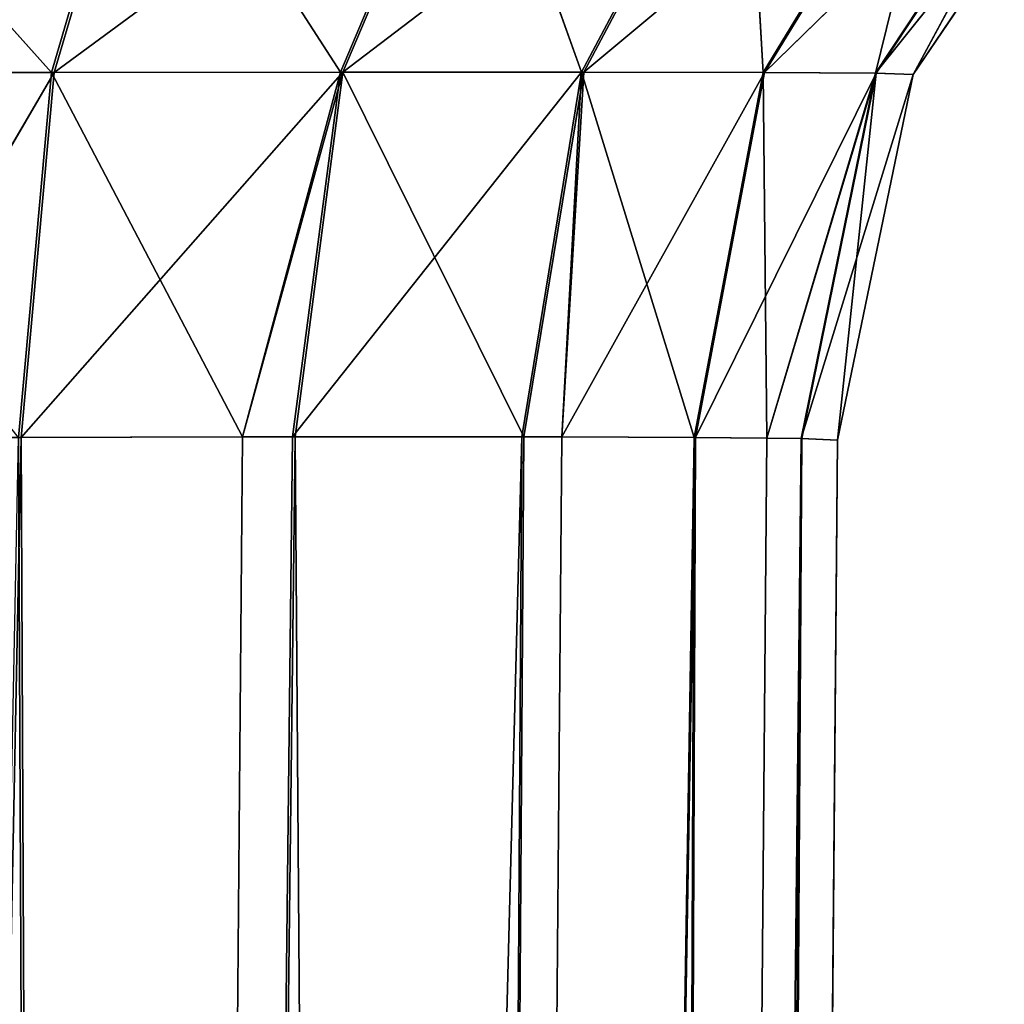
# Model space of a CAD drawing. Extents: x 202 to 257, y 0 to 134.
# Tile 388 of 491: x 235.47 to 236.49, y 112.1 to 113.12. Entities that reach past the tile are written whole.
import ezdxf

# ---------------------------------------------------------------- set-up
doc = ezdxf.new("R2010")
doc.units = 0
doc.header["$LTSCALE"] = 25.4
doc.layers.get('0').update_dxf_attribs({"color": 13, "linetype": 'CONTINUOUS'})

# ---------------------------------------------------------------- blocks, each defined once
blk = doc.blocks.new('MONO-I-KINKIET-7808-7840_S')
at = {"color": 18}
for p, q in [((21.5087, 62.1185, 106.1999), (21.3602, 45.1098, 106.0515)), ((21.3602, 45.1098, 117.3485), (21.5087, 62.1185, 117.2001)), ((21.5087, 62.1185, 106.1999), (21.3602, 45.1098, 106.0515)), ((21.3602, 45.1098, 117.3485), (21.5087, 62.1185, 117.2001)), ((21.3972, 45.108, 117.6796), (21.5087, 62.1185, 117.2001)), ((21.3972, 45.108, 117.6796), (21.5087, 62.1185, 117.2001)), ((21.3972, 45.108, 117.6796), (21.5821, 62.1185, 117.6636)), ((21.3972, 45.108, 117.6796), (21.5821, 62.1185, 117.6636)), ((21.5087, 62.1185, 106.1999), (21.3979, 45.108, 105.7173)), ((21.5087, 62.1185, 106.1999), (21.3979, 45.108, 105.7173)), ((21.5821, 62.1185, 105.7364), (21.3979, 45.108, 105.7173)), ((21.5821, 62.1185, 105.7364), (21.3979, 45.108, 105.7173)), ((21.5821, 62.1185, 105.7364), (21.4336, 45.1075, 105.588)), ((21.5821, 62.1185, 105.7364), (21.4336, 45.1075, 105.588)), ((21.5821, 62.1185, 117.6636), (21.4336, 45.1075, 117.812)), ((21.5821, 62.1185, 117.6636), (21.4336, 45.1075, 117.812)), ((21.7951, 62.1185, 118.0817), (21.5077, 45.1068, 117.9973)), ((21.7951, 62.1185, 118.0817), (21.5077, 45.1068, 117.9973)), ((21.5821, 62.1185, 117.6636), (21.5077, 45.1068, 117.9973)), ((21.5821, 62.1185, 117.6636), (21.5077, 45.1068, 117.9973)), ((21.5091, 45.1068, 105.3998), (21.7951, 62.1185, 105.3183)), ((21.5091, 45.1068, 105.3998), (21.7951, 62.1185, 105.3183)), ((21.5091, 45.1068, 105.3998), (21.5821, 62.1185, 105.7364)), ((21.5091, 45.1068, 105.3998), (21.5821, 62.1185, 105.7364)), ((21.6467, 45.1063, 105.1698), (21.7951, 62.1185, 105.3183)), ((21.6467, 45.1063, 105.1698), (21.7951, 62.1185, 105.3183)), ((21.6467, 45.1063, 118.2302), (21.7951, 62.1185, 118.0817)), ((21.6467, 45.1063, 118.2302), (21.7951, 62.1185, 118.0817)), ((21.6863, 45.1062, 118.2823), (21.7951, 62.1185, 118.0817)), ((21.6863, 45.1062, 118.2823), (21.7951, 62.1185, 118.0817)), ((21.6883, 45.1062, 105.1152), (22.1269, 62.1185, 104.9865)), ((21.6883, 45.1062, 105.1152), (22.1269, 62.1185, 104.9865)), ((21.6883, 45.1062, 105.1152), (21.7951, 62.1185, 105.3183)), ((21.6883, 45.1062, 105.1152), (21.7951, 62.1185, 105.3183)), ((21.9239, 45.1062, 118.5204), (21.7951, 62.1185, 118.0817)), ((21.9239, 45.1062, 118.5204), (21.7951, 62.1185, 118.0817)), ((21.9239, 45.1062, 118.5204), (22.1269, 62.1185, 118.4135)), ((21.9239, 45.1062, 118.5204), (22.1269, 62.1185, 118.4135)), ((21.9264, 45.1062, 104.8776), (22.1269, 62.1185, 104.9865)), ((21.9264, 45.1062, 104.8776), (22.1269, 62.1185, 104.9865)), ((21.9785, 45.1063, 104.838), (22.1269, 62.1185, 104.9865)), ((21.9785, 45.1063, 104.838), (22.1269, 62.1185, 104.9865)), ((21.9785, 45.1063, 118.562), (22.1269, 62.1185, 118.4135)), ((21.9785, 45.1063, 118.562), (22.1269, 62.1185, 118.4135)), ((22.1269, 62.1185, 104.9865), (22.2114, 45.1068, 104.6991)), ((22.1269, 62.1185, 104.9865), (22.2114, 45.1068, 104.6991)), ((22.2085, 45.1068, 118.6995), (22.1269, 62.1185, 118.4135)), ((22.2085, 45.1068, 118.6995), (22.1269, 62.1185, 118.4135)), ((22.2085, 45.1068, 118.6995), (22.5451, 62.1185, 118.6266)), ((22.2085, 45.1068, 118.6995), (22.5451, 62.1185, 118.6266)), ((21.4519, 55.6185, 113.2), (21.3602, 45.1098, 117.3485)), ((21.4519, 55.6185, 113.2), (21.3602, 45.1098, 117.3485)), ((21.4498, 55.3716, 110.2205), (21.3602, 45.1098, 106.0515)), ((21.4498, 55.3716, 110.2205), (21.3602, 45.1098, 106.0515)), ((21.4477, 55.1314, 113.1187), (21.3602, 45.1098, 117.3485)), ((21.4477, 55.1314, 113.1187), (21.3602, 45.1098, 117.3485)), ((21.4457, 54.9046, 110.3808), (21.3602, 45.1098, 106.0515)), ((21.4457, 54.9046, 110.3808), (21.3602, 45.1098, 106.0515)), ((21.3602, 45.1098, 117.3485), (21.4439, 54.6972, 112.8837)), ((21.3602, 45.1098, 117.3485), (21.4439, 54.6972, 112.8837)), ((21.4423, 54.5149, 110.6841), (21.3602, 45.1098, 106.0515)), ((21.4423, 54.5149, 110.6841), (21.3602, 45.1098, 106.0515)), ((21.441, 54.3627, 112.5204), (21.3602, 45.1098, 117.3485)), ((21.441, 54.3627, 112.5204), (21.3602, 45.1098, 117.3485)), ((21.3602, 45.1098, 106.0515), (21.4399, 54.2448, 111.0975)), ((21.3602, 45.1098, 106.0515), (21.4399, 54.2448, 111.0975)), ((21.4392, 54.1644, 112.0682), (21.3602, 45.1098, 117.3485)), ((21.4392, 54.1644, 112.0682), (21.3602, 45.1098, 117.3485)), ((21.4389, 54.1236, 111.5761), (21.3602, 45.1098, 106.0515)), ((21.4389, 54.1236, 111.5761), (21.3602, 45.1098, 106.0515)), ((21.4388, 54.1185, 111.7), (21.3602, 45.1098, 117.3485)), ((21.4388, 54.1185, 111.7), (21.3602, 45.1098, 117.3485)), ((21.4388, 54.1185, 111.7), (21.3602, 45.1098, 106.0515)), ((21.4388, 54.1185, 111.7), (21.3602, 45.1098, 106.0515)), ((21.2816, 44.7298, 106.0515), (21.3602, 45.1098, 106.0515)), ((21.2816, 44.7298, 117.3485), (21.3602, 45.1098, 106.0515)), ((21.2816, 44.7298, 106.0515), (21.3602, 45.1098, 106.0515)), ((21.2816, 44.7298, 117.3485), (21.3602, 45.1098, 106.0515)), ((21.2816, 44.7298, 117.3485), (21.3602, 45.1098, 117.3485)), ((21.2816, 44.7298, 117.3485), (21.3602, 45.1098, 117.3485)), ((21.3979, 45.108, 105.7173), (21.2816, 44.7298, 106.0515)), ((21.3979, 45.108, 105.7173), (21.2816, 44.7298, 106.0515)), ((21.3602, 45.1098, 117.3485), (21.3201, 44.7286, 117.6971)), ((21.3602, 45.1098, 117.3485), (21.3201, 44.7286, 117.6971)), ((21.3972, 45.108, 117.6796), (21.3201, 44.7286, 117.6971)), ((21.3972, 45.108, 117.6796), (21.3201, 44.7286, 117.6971)), ((21.3201, 44.7286, 117.6971), (21.4336, 45.1075, 117.812)), ((21.3201, 44.7286, 117.6971), (21.4336, 45.1075, 117.812)), ((21.3201, 44.7286, 117.6971), (21.5077, 45.1068, 117.9973)), ((21.3201, 44.7286, 117.6971), (21.5077, 45.1068, 117.9973)), ((21.3208, 44.7286, 105.6996), (21.3979, 45.108, 105.7173)), ((21.3208, 44.7286, 105.6996), (21.3979, 45.108, 105.7173)), ((21.4336, 45.1075, 105.588), (21.3208, 44.7286, 105.6996)), ((21.4336, 45.1075, 105.588), (21.3208, 44.7286, 105.6996)), ((21.3602, 45.1098, 106.0515), (21.3602, 45.1098, 117.3485)), ((21.3979, 45.108, 105.7173), (21.3602, 45.1098, 106.0515)), ((21.3602, 45.1098, 117.3485), (21.3972, 45.108, 117.6796)), ((21.3979, 45.108, 105.7173), (21.3602, 45.1098, 106.0515)), ((21.3602, 45.1098, 106.0515), (21.3602, 45.1098, 117.3485)), ((21.3602, 45.1098, 117.3485), (21.3972, 45.108, 117.6796)), ((21.3972, 45.108, 117.6796), (21.4336, 45.1075, 117.812)), ((21.3972, 45.108, 117.6796), (21.4336, 45.1075, 117.812)), ((21.4336, 45.1075, 105.588), (21.3979, 45.108, 105.7173)), ((21.4336, 45.1075, 105.588), (21.3979, 45.108, 105.7173)), ((21.5091, 45.1068, 105.3998), (21.4336, 45.1075, 105.588)), ((21.4336, 45.1075, 117.812), (21.5077, 45.1068, 117.9973)), ((21.5091, 45.1068, 105.3998), (21.4336, 45.1075, 105.588)), ((21.4376, 44.7277, 105.3653), (21.4336, 45.1075, 105.588)), ((21.4376, 44.7277, 105.3653), (21.4336, 45.1075, 105.588)), ((21.4336, 45.1075, 117.812), (21.5077, 45.1068, 117.9973)), ((21.4361, 44.7277, 118.0316), (21.5077, 45.1068, 117.9973)), ((21.4361, 44.7277, 118.0316), (21.5077, 45.1068, 117.9973)), ((21.4361, 44.7277, 118.0316), (21.6467, 45.1063, 118.2302)), ((21.4361, 44.7277, 118.0316), (21.6467, 45.1063, 118.2302)), ((21.5091, 45.1068, 105.3998), (21.4376, 44.7277, 105.3653)), ((21.5091, 45.1068, 105.3998), (21.4376, 44.7277, 105.3653)), ((21.5077, 45.1068, 117.9973), (21.6467, 45.1063, 118.2302)), ((21.5077, 45.1068, 117.9973), (21.6467, 45.1063, 118.2302)), ((21.6467, 45.1063, 105.1698), (21.5091, 45.1068, 105.3998)), ((21.5091, 45.1068, 105.3998), (21.6261, 44.7273, 105.0655)), ((21.5091, 45.1068, 105.3998), (21.6261, 44.7273, 105.0655)), ((21.6467, 45.1063, 105.1698), (21.5091, 45.1068, 105.3998)), ((21.624, 44.7273, 118.3318), (21.6467, 45.1063, 118.2302)), ((21.624, 44.7273, 118.3318), (21.6467, 45.1063, 118.2302)), ((21.624, 44.7273, 118.3318), (21.6863, 45.1062, 118.2823)), ((21.624, 44.7273, 118.3318), (21.6863, 45.1062, 118.2823)), ((21.6467, 45.1063, 105.1698), (21.6261, 44.7273, 105.0655)), ((21.6467, 45.1063, 105.1698), (21.6261, 44.7273, 105.0655)), ((21.6261, 44.7273, 105.0655), (21.9264, 45.1062, 104.8776)), ((21.6261, 44.7273, 105.0655), (21.9264, 45.1062, 104.8776)), ((21.6261, 44.7273, 105.0655), (21.6883, 45.1062, 105.1152)), ((21.6261, 44.7273, 105.0655), (21.6883, 45.1062, 105.1152)), ((21.6883, 45.1062, 105.1152), (21.6467, 45.1063, 105.1698)), ((21.6467, 45.1063, 118.2302), (21.6863, 45.1062, 118.2823)), ((21.6883, 45.1062, 105.1152), (21.6467, 45.1063, 105.1698)), ((21.6467, 45.1063, 118.2302), (21.6863, 45.1062, 118.2823)), ((21.6863, 45.1062, 118.2823), (21.9239, 45.1062, 118.5204)), ((21.8742, 44.7273, 118.5826), (21.6863, 45.1062, 118.2823)), ((21.8742, 44.7273, 118.5826), (21.6863, 45.1062, 118.2823)), ((21.6863, 45.1062, 118.2823), (21.9239, 45.1062, 118.5204)), ((21.9264, 45.1062, 104.8776), (21.6883, 45.1062, 105.1152)), ((21.9264, 45.1062, 104.8776), (21.6883, 45.1062, 105.1152)), ((22.2085, 45.1068, 118.6995), (21.8742, 44.7273, 118.5826)), ((22.2085, 45.1068, 118.6995), (21.8742, 44.7273, 118.5826)), ((21.9785, 45.1063, 118.562), (21.8742, 44.7273, 118.5826)), ((21.9785, 45.1063, 118.562), (21.8742, 44.7273, 118.5826)), ((21.8742, 44.7273, 118.5826), (21.9239, 45.1062, 118.5204)), ((21.8742, 44.7273, 118.5826), (21.9239, 45.1062, 118.5204)), ((21.8768, 44.7273, 104.8153), (21.9785, 45.1063, 104.838)), ((21.8768, 44.7273, 104.8153), (21.9785, 45.1063, 104.838)), ((21.8768, 44.7273, 104.8153), (21.9264, 45.1062, 104.8776)), ((21.8768, 44.7273, 104.8153), (21.9264, 45.1062, 104.8776)), ((21.9239, 45.1062, 118.5204), (21.9785, 45.1063, 118.562)), ((21.9239, 45.1062, 118.5204), (21.9785, 45.1063, 118.562)), ((21.9785, 45.1063, 104.838), (21.9264, 45.1062, 104.8776)), ((21.9785, 45.1063, 104.838), (21.9264, 45.1062, 104.8776)), ((22.2114, 45.1068, 104.6991), (21.9785, 45.1063, 104.838)), ((21.9785, 45.1063, 118.562), (22.2085, 45.1068, 118.6995)), ((22.2114, 45.1068, 104.6991), (21.9785, 45.1063, 104.838)), ((21.9785, 45.1063, 118.562), (22.2085, 45.1068, 118.6995)), ((22.177, 44.7277, 104.6275), (21.9785, 45.1063, 104.838)), ((22.177, 44.7277, 104.6275), (21.9785, 45.1063, 104.838)), ((22.174, 44.7277, 118.7711), (22.3966, 45.1075, 118.775)), ((22.174, 44.7277, 118.7711), (22.3966, 45.1075, 118.775)), ((22.2085, 45.1068, 118.6995), (22.174, 44.7277, 118.7711)), ((22.2085, 45.1068, 118.6995), (22.174, 44.7277, 118.7711)), ((22.177, 44.7277, 104.6275), (22.2114, 45.1068, 104.6991)), ((22.177, 44.7277, 104.6275), (22.2114, 45.1068, 104.6991)), ((22.2085, 45.1068, 118.6995), (22.3966, 45.1075, 118.775)), ((22.2085, 45.1068, 118.6995), (22.3966, 45.1075, 118.775)), ((21.0643, 44.4083, 106.0515), (21.2816, 44.7298, 106.0515)), ((21.0643, 44.4083, 117.3485), (21.2816, 44.7298, 106.0515)), ((21.0643, 44.4083, 106.0515), (21.2816, 44.7298, 106.0515)), ((21.0643, 44.4083, 117.3485), (21.2816, 44.7298, 106.0515)), ((21.0643, 44.4083, 117.3485), (21.2816, 44.7298, 117.3485)), ((21.0643, 44.4083, 117.3485), (21.2816, 44.7298, 117.3485)), ((21.3208, 44.7286, 105.6996), (21.0643, 44.4083, 106.0515)), ((21.3208, 44.7286, 105.6996), (21.0643, 44.4083, 106.0515)), ((21.108, 44.4077, 117.7451), (21.2816, 44.7298, 117.3485)), ((21.108, 44.4077, 117.7451), (21.2816, 44.7298, 117.3485)), ((21.108, 44.4077, 117.7451), (21.3201, 44.7286, 117.6971)), ((21.108, 44.4077, 117.7451), (21.3201, 44.7286, 117.6971)), ((21.108, 44.4077, 117.7451), (21.4361, 44.7277, 118.0316)), ((21.108, 44.4077, 117.7451), (21.4361, 44.7277, 118.0316)), ((21.1088, 44.4077, 105.6512), (21.3208, 44.7286, 105.6996)), ((21.1088, 44.4077, 105.6512), (21.3208, 44.7286, 105.6996)), ((21.24, 44.4073, 118.1257), (21.4361, 44.7277, 118.0316)), ((21.24, 44.4073, 118.1257), (21.4361, 44.7277, 118.0316)), ((21.24, 44.4073, 118.1257), (21.624, 44.7273, 118.3318)), ((21.24, 44.4073, 118.1257), (21.624, 44.7273, 118.3318)), ((21.3208, 44.7286, 105.6996), (21.2417, 44.4073, 105.2708)), ((21.3208, 44.7286, 105.6996), (21.2417, 44.4073, 105.2708)), ((21.4376, 44.7277, 105.3653), (21.2417, 44.4073, 105.2708)), ((21.4376, 44.7277, 105.3653), (21.2417, 44.4073, 105.2708)), ((21.3208, 44.7286, 105.6996), (21.2816, 44.7298, 106.0515)), ((21.3208, 44.7286, 105.6996), (21.2816, 44.7298, 106.0515)), ((21.2816, 44.7298, 117.3485), (21.2816, 44.7298, 106.0515)), ((21.2816, 44.7298, 117.3485), (21.2816, 44.7298, 106.0515)), ((21.2816, 44.7298, 117.3485), (21.3201, 44.7286, 117.6971)), ((21.2816, 44.7298, 117.3485), (21.3201, 44.7286, 117.6971)), ((21.3201, 44.7286, 117.6971), (21.4361, 44.7277, 118.0316)), ((21.3201, 44.7286, 117.6971), (21.4361, 44.7277, 118.0316)), ((21.4376, 44.7277, 105.3653), (21.3208, 44.7286, 105.6996)), ((21.4376, 44.7277, 105.3653), (21.3208, 44.7286, 105.6996)), ((21.4361, 44.7277, 118.0316), (21.624, 44.7273, 118.3318)), ((21.4361, 44.7277, 118.0316), (21.624, 44.7273, 118.3318)), ((21.4561, 44.4071, 104.9297), (21.4376, 44.7277, 105.3653)), ((21.4376, 44.7277, 105.3653), (21.6261, 44.7273, 105.0655)), ((21.4376, 44.7277, 105.3653), (21.6261, 44.7273, 105.0655)), ((21.4561, 44.4071, 104.9297), (21.4376, 44.7277, 105.3653)), ((21.4537, 44.4071, 118.4673), (21.624, 44.7273, 118.3318)), ((21.4537, 44.4071, 118.4673), (21.624, 44.7273, 118.3318)), ((21.4537, 44.4071, 118.4673), (21.8742, 44.7273, 118.5826)), ((21.4537, 44.4071, 118.4673), (21.8742, 44.7273, 118.5826)), ((21.4561, 44.4071, 104.9297), (21.6261, 44.7273, 105.0655)), ((21.4561, 44.4071, 104.9297), (21.6261, 44.7273, 105.0655)), ((21.624, 44.7273, 118.3318), (21.8742, 44.7273, 118.5826)), ((21.624, 44.7273, 118.3318), (21.8742, 44.7273, 118.5826)), ((21.8768, 44.7273, 104.8153), (21.6261, 44.7273, 105.0655)), ((21.7414, 44.4071, 104.6451), (21.6261, 44.7273, 105.0655)), ((21.8768, 44.7273, 104.8153), (21.6261, 44.7273, 105.0655)), ((21.7414, 44.4071, 104.6451), (21.6261, 44.7273, 105.0655)), ((21.7384, 44.4071, 118.7525), (22.174, 44.7277, 118.7711)), ((21.7384, 44.4071, 118.7525), (22.174, 44.7277, 118.7711)), ((21.7384, 44.4071, 118.7525), (21.8742, 44.7273, 118.5826)), ((21.7384, 44.4071, 118.7525), (21.8742, 44.7273, 118.5826)), ((21.7414, 44.4071, 104.6451), (21.8768, 44.7273, 104.8153)), ((21.7414, 44.4071, 104.6451), (21.8768, 44.7273, 104.8153)), ((22.174, 44.7277, 118.7711), (21.8742, 44.7273, 118.5826)), ((22.174, 44.7277, 118.7711), (21.8742, 44.7273, 118.5826)), ((22.177, 44.7277, 104.6275), (21.8768, 44.7273, 104.8153)), ((22.177, 44.7277, 104.6275), (21.8768, 44.7273, 104.8153)), ((22.083, 44.4073, 104.4313), (21.8768, 44.7273, 104.8153)), ((22.083, 44.4073, 104.4313), (21.8768, 44.7273, 104.8153)), ((22.174, 44.7277, 118.7711), (22.0795, 44.4073, 118.967)), ((22.174, 44.7277, 118.7711), (22.0795, 44.4073, 118.967)), ((22.083, 44.4073, 104.4313), (22.177, 44.7277, 104.6275)), ((22.083, 44.4073, 104.4313), (22.177, 44.7277, 104.6275)), ((22.174, 44.7277, 118.7711), (22.5083, 44.7286, 118.8878)), ((22.174, 44.7277, 118.7711), (22.5083, 44.7286, 118.8878)), ((22.5116, 44.7286, 104.5114), (22.177, 44.7277, 104.6275)), ((22.5116, 44.7286, 104.5114), (22.177, 44.7277, 104.6275)), ((22.4636, 44.4077, 104.2993), (22.177, 44.7277, 104.6275)), ((22.4636, 44.4077, 104.2993), (22.177, 44.7277, 104.6275))]:
    blk.add_line(p, q, dxfattribs=at)
at = {"color": 7}
mesh = blk.add_polyface(dxfattribs=at)
corners = [(21.5087, 62.1185, 106.1999), (21.3602, 45.1098, 106.0515), (21.4498, 55.3716, 110.2205)]
mesh.append_faces([[corners[k] for k in face] for face in [(0, 1, 2)]], dxfattribs={"color": 7})
mesh = blk.add_polyface(dxfattribs=at)
corners = [(21.5087, 62.1185, 117.2001), (21.4519, 55.6185, 113.2), (21.3602, 45.1098, 117.3485)]
mesh.append_faces([[corners[k] for k in face] for face in [(0, 1, 2)]], dxfattribs={"color": 7})
mesh = blk.add_polyface(dxfattribs=at)
corners = [(21.5087, 62.1185, 106.1999), (21.3979, 45.108, 105.7173), (21.3602, 45.1098, 106.0515)]
mesh.append_faces([[corners[k] for k in face] for face in [(0, 1, 2)]], dxfattribs={"color": 7})
mesh = blk.add_polyface(dxfattribs=at)
corners = [(21.5087, 62.1185, 117.2001), (21.3602, 45.1098, 117.3485), (21.3972, 45.108, 117.6796)]
mesh.append_faces([[corners[k] for k in face] for face in [(0, 1, 2)]], dxfattribs={"color": 7})
mesh = blk.add_polyface(dxfattribs=at)
corners = [(21.5087, 62.1185, 117.2001), (21.3972, 45.108, 117.6796), (21.5821, 62.1185, 117.6636)]
mesh.append_faces([[corners[k] for k in face] for face in [(0, 1, 2)]], dxfattribs={"color": 7})
mesh = blk.add_polyface(dxfattribs=at)
corners = [(21.5821, 62.1185, 117.6636), (21.3972, 45.108, 117.6796), (21.4336, 45.1075, 117.812)]
mesh.append_faces([[corners[k] for k in face] for face in [(0, 1, 2)]], dxfattribs={"color": 7})
mesh = blk.add_polyface(dxfattribs=at)
corners = [(21.5821, 62.1185, 105.7364), (21.3979, 45.108, 105.7173), (21.5087, 62.1185, 106.1999)]
mesh.append_faces([[corners[k] for k in face] for face in [(0, 1, 2)]], dxfattribs={"color": 7})
mesh = blk.add_polyface(dxfattribs=at)
corners = [(21.5821, 62.1185, 105.7364), (21.4336, 45.1075, 105.588), (21.3979, 45.108, 105.7173)]
mesh.append_faces([[corners[k] for k in face] for face in [(0, 1, 2)]], dxfattribs={"color": 7})
mesh = blk.add_polyface(dxfattribs=at)
corners = [(21.5821, 62.1185, 105.7364), (21.5091, 45.1068, 105.3998), (21.4336, 45.1075, 105.588)]
mesh.append_faces([[corners[k] for k in face] for face in [(0, 1, 2)]], dxfattribs={"color": 7})
mesh = blk.add_polyface(dxfattribs=at)
corners = [(21.5821, 62.1185, 117.6636), (21.4336, 45.1075, 117.812), (21.5077, 45.1068, 117.9973)]
mesh.append_faces([[corners[k] for k in face] for face in [(0, 1, 2)]], dxfattribs={"color": 7})
mesh = blk.add_polyface(dxfattribs=at)
corners = [(21.7951, 62.1185, 118.0817), (21.5077, 45.1068, 117.9973), (21.6467, 45.1063, 118.2302)]
mesh.append_faces([[corners[k] for k in face] for face in [(0, 1, 2)]], dxfattribs={"color": 7})
mesh = blk.add_polyface(dxfattribs=at)
corners = [(21.5821, 62.1185, 117.6636), (21.5077, 45.1068, 117.9973), (21.7951, 62.1185, 118.0817)]
mesh.append_faces([[corners[k] for k in face] for face in [(0, 1, 2)]], dxfattribs={"color": 7})
mesh = blk.add_polyface(dxfattribs=at)
corners = [(21.7951, 62.1185, 105.3183), (21.6467, 45.1063, 105.1698), (21.5091, 45.1068, 105.3998)]
mesh.append_faces([[corners[k] for k in face] for face in [(0, 1, 2)]], dxfattribs={"color": 7})
mesh = blk.add_polyface(dxfattribs=at)
corners = [(21.7951, 62.1185, 105.3183), (21.5091, 45.1068, 105.3998), (21.5821, 62.1185, 105.7364)]
mesh.append_faces([[corners[k] for k in face] for face in [(0, 1, 2)]], dxfattribs={"color": 7})
mesh = blk.add_polyface(dxfattribs=at)
corners = [(21.7951, 62.1185, 105.3183), (21.6883, 45.1062, 105.1152), (21.6467, 45.1063, 105.1698)]
mesh.append_faces([[corners[k] for k in face] for face in [(0, 1, 2)]], dxfattribs={"color": 7})
mesh = blk.add_polyface(dxfattribs=at)
corners = [(21.7951, 62.1185, 118.0817), (21.6467, 45.1063, 118.2302), (21.6863, 45.1062, 118.2823)]
mesh.append_faces([[corners[k] for k in face] for face in [(0, 1, 2)]], dxfattribs={"color": 7})
mesh = blk.add_polyface(dxfattribs=at)
corners = [(21.7951, 62.1185, 118.0817), (21.6863, 45.1062, 118.2823), (21.9239, 45.1062, 118.5204)]
mesh.append_faces([[corners[k] for k in face] for face in [(0, 1, 2)]], dxfattribs={"color": 7})
mesh = blk.add_polyface(dxfattribs=at)
corners = [(22.1269, 62.1185, 104.9865), (21.9264, 45.1062, 104.8776), (21.6883, 45.1062, 105.1152)]
mesh.append_faces([[corners[k] for k in face] for face in [(0, 1, 2)]], dxfattribs={"color": 7})
mesh = blk.add_polyface(dxfattribs=at)
corners = [(22.1269, 62.1185, 104.9865), (21.6883, 45.1062, 105.1152), (21.7951, 62.1185, 105.3183)]
mesh.append_faces([[corners[k] for k in face] for face in [(0, 1, 2)]], dxfattribs={"color": 7})
mesh = blk.add_polyface(dxfattribs=at)
corners = [(22.1269, 62.1185, 118.4135), (21.7951, 62.1185, 118.0817), (21.9239, 45.1062, 118.5204)]
mesh.append_faces([[corners[k] for k in face] for face in [(0, 1, 2)]], dxfattribs={"color": 7})
mesh = blk.add_polyface(dxfattribs=at)
corners = [(22.1269, 62.1185, 118.4135), (21.9239, 45.1062, 118.5204), (21.9785, 45.1063, 118.562)]
mesh.append_faces([[corners[k] for k in face] for face in [(0, 1, 2)]], dxfattribs={"color": 7})
mesh = blk.add_polyface(dxfattribs=at)
corners = [(22.1269, 62.1185, 104.9865), (21.9785, 45.1063, 104.838), (21.9264, 45.1062, 104.8776)]
mesh.append_faces([[corners[k] for k in face] for face in [(0, 1, 2)]], dxfattribs={"color": 7})
mesh = blk.add_polyface(dxfattribs=at)
corners = [(22.2114, 45.1068, 104.6991), (21.9785, 45.1063, 104.838), (22.1269, 62.1185, 104.9865)]
mesh.append_faces([[corners[k] for k in face] for face in [(0, 1, 2)]], dxfattribs={"color": 7})
mesh = blk.add_polyface(dxfattribs=at)
corners = [(22.2085, 45.1068, 118.6995), (22.1269, 62.1185, 118.4135), (21.9785, 45.1063, 118.562)]
mesh.append_faces([[corners[k] for k in face] for face in [(0, 1, 2)]], dxfattribs={"color": 7})
mesh = blk.add_polyface(dxfattribs=at)
corners = [(22.5451, 62.1185, 104.7734), (22.2114, 45.1068, 104.6991), (22.1269, 62.1185, 104.9865)]
mesh.append_faces([[corners[k] for k in face] for face in [(0, 1, 2)]], dxfattribs={"color": 7})
mesh = blk.add_polyface(dxfattribs=at)
corners = [(22.5451, 62.1185, 118.6266), (22.1269, 62.1185, 118.4135), (22.2085, 45.1068, 118.6995)]
mesh.append_faces([[corners[k] for k in face] for face in [(0, 1, 2)]], dxfattribs={"color": 7})
mesh = blk.add_polyface(dxfattribs=at)
corners = [(22.5451, 62.1185, 118.6266), (22.2085, 45.1068, 118.6995), (22.3966, 45.1075, 118.775)]
mesh.append_faces([[corners[k] for k in face] for face in [(0, 1, 2)]], dxfattribs={"color": 7})
mesh = blk.add_polyface(dxfattribs=at)
corners = [(21.4519, 55.6185, 113.2), (21.4477, 55.1314, 113.1187), (21.3602, 45.1098, 117.3485)]
mesh.append_faces([[corners[k] for k in face] for face in [(0, 1, 2)]], dxfattribs={"color": 7})
mesh = blk.add_polyface(dxfattribs=at)
corners = [(21.4498, 55.3716, 110.2205), (21.3602, 45.1098, 106.0515), (21.4457, 54.9046, 110.3808)]
mesh.append_faces([[corners[k] for k in face] for face in [(0, 1, 2)]], dxfattribs={"color": 7})
mesh = blk.add_polyface(dxfattribs=at)
corners = [(21.4477, 55.1314, 113.1187), (21.4439, 54.6972, 112.8837), (21.3602, 45.1098, 117.3485)]
mesh.append_faces([[corners[k] for k in face] for face in [(0, 1, 2)]], dxfattribs={"color": 7})
mesh = blk.add_polyface(dxfattribs=at)
corners = [(21.4457, 54.9046, 110.3808), (21.3602, 45.1098, 106.0515), (21.4423, 54.5149, 110.6841)]
mesh.append_faces([[corners[k] for k in face] for face in [(0, 1, 2)]], dxfattribs={"color": 7})
mesh = blk.add_polyface(dxfattribs=at)
corners = [(21.4439, 54.6972, 112.8837), (21.441, 54.3627, 112.5204), (21.3602, 45.1098, 117.3485)]
mesh.append_faces([[corners[k] for k in face] for face in [(0, 1, 2)]], dxfattribs={"color": 7})
mesh = blk.add_polyface(dxfattribs=at)
corners = [(21.4423, 54.5149, 110.6841), (21.3602, 45.1098, 106.0515), (21.4399, 54.2448, 111.0975)]
mesh.append_faces([[corners[k] for k in face] for face in [(0, 1, 2)]], dxfattribs={"color": 7})
mesh = blk.add_polyface(dxfattribs=at)
corners = [(21.441, 54.3627, 112.5204), (21.4392, 54.1644, 112.0682), (21.3602, 45.1098, 117.3485)]
mesh.append_faces([[corners[k] for k in face] for face in [(0, 1, 2)]], dxfattribs={"color": 7})
mesh = blk.add_polyface(dxfattribs=at)
corners = [(21.4399, 54.2448, 111.0975), (21.3602, 45.1098, 106.0515), (21.4389, 54.1236, 111.5761)]
mesh.append_faces([[corners[k] for k in face] for face in [(0, 1, 2)]], dxfattribs={"color": 7})
mesh = blk.add_polyface(dxfattribs=at)
corners = [(21.4392, 54.1644, 112.0682), (21.4388, 54.1185, 111.7), (21.3602, 45.1098, 117.3485)]
mesh.append_faces([[corners[k] for k in face] for face in [(0, 1, 2)]], dxfattribs={"color": 7})
mesh = blk.add_polyface(dxfattribs=at)
corners = [(21.4389, 54.1236, 111.5761), (21.3602, 45.1098, 106.0515), (21.4388, 54.1185, 111.7)]
mesh.append_faces([[corners[k] for k in face] for face in [(0, 1, 2)]], dxfattribs={"color": 7})
mesh = blk.add_polyface(dxfattribs=at)
corners = [(21.4388, 54.1185, 111.7), (21.3602, 45.1098, 106.0515), (21.3602, 45.1098, 117.3485)]
mesh.append_faces([[corners[k] for k in face] for face in [(0, 1, 2)]], dxfattribs={"color": 7})
mesh = blk.add_polyface(dxfattribs=at)
corners = [(21.3602, 45.1098, 106.0515), (21.3979, 45.108, 105.7173), (21.2816, 44.7298, 106.0515)]
mesh.append_faces([[corners[k] for k in face] for face in [(0, 1, 2)]], dxfattribs={"color": 7})
mesh = blk.add_polyface(dxfattribs=at)
corners = [(21.3602, 45.1098, 106.0515), (21.2816, 44.7298, 106.0515), (21.2816, 44.7298, 117.3485)]
mesh.append_faces([[corners[k] for k in face] for face in [(0, 1, 2)]], dxfattribs={"color": 7})
mesh = blk.add_polyface(dxfattribs=at)
corners = [(21.3602, 45.1098, 106.0515), (21.2816, 44.7298, 117.3485), (21.3602, 45.1098, 117.3485)]
mesh.append_faces([[corners[k] for k in face] for face in [(0, 1, 2)]], dxfattribs={"color": 7})
mesh = blk.add_polyface(dxfattribs=at)
corners = [(21.3602, 45.1098, 117.3485), (21.2816, 44.7298, 117.3485), (21.3201, 44.7286, 117.6971)]
mesh.append_faces([[corners[k] for k in face] for face in [(0, 1, 2)]], dxfattribs={"color": 7})
mesh = blk.add_polyface(dxfattribs=at)
corners = [(21.3979, 45.108, 105.7173), (21.3208, 44.7286, 105.6996), (21.2816, 44.7298, 106.0515)]
mesh.append_faces([[corners[k] for k in face] for face in [(0, 1, 2)]], dxfattribs={"color": 7})
mesh = blk.add_polyface(dxfattribs=at)
corners = [(21.3602, 45.1098, 117.3485), (21.3201, 44.7286, 117.6971), (21.3972, 45.108, 117.6796)]
mesh.append_faces([[corners[k] for k in face] for face in [(0, 1, 2)]], dxfattribs={"color": 7})
mesh = blk.add_polyface(dxfattribs=at)
corners = [(21.3972, 45.108, 117.6796), (21.3201, 44.7286, 117.6971), (21.4336, 45.1075, 117.812)]
mesh.append_faces([[corners[k] for k in face] for face in [(0, 1, 2)]], dxfattribs={"color": 7})
mesh = blk.add_polyface(dxfattribs=at)
corners = [(21.4336, 45.1075, 117.812), (21.3201, 44.7286, 117.6971), (21.5077, 45.1068, 117.9973)]
mesh.append_faces([[corners[k] for k in face] for face in [(0, 1, 2)]], dxfattribs={"color": 7})
mesh = blk.add_polyface(dxfattribs=at)
corners = [(21.5077, 45.1068, 117.9973), (21.3201, 44.7286, 117.6971), (21.4361, 44.7277, 118.0316)]
mesh.append_faces([[corners[k] for k in face] for face in [(0, 1, 2)]], dxfattribs={"color": 7})
mesh = blk.add_polyface(dxfattribs=at)
corners = [(21.3979, 45.108, 105.7173), (21.4336, 45.1075, 105.588), (21.3208, 44.7286, 105.6996)]
mesh.append_faces([[corners[k] for k in face] for face in [(0, 1, 2)]], dxfattribs={"color": 7})
mesh = blk.add_polyface(dxfattribs=at)
corners = [(21.4336, 45.1075, 105.588), (21.4376, 44.7277, 105.3653), (21.3208, 44.7286, 105.6996)]
mesh.append_faces([[corners[k] for k in face] for face in [(0, 1, 2)]], dxfattribs={"color": 7})
mesh = blk.add_polyface(dxfattribs=at)
corners = [(21.4336, 45.1075, 105.588), (21.5091, 45.1068, 105.3998), (21.4376, 44.7277, 105.3653)]
mesh.append_faces([[corners[k] for k in face] for face in [(0, 1, 2)]], dxfattribs={"color": 7})
mesh = blk.add_polyface(dxfattribs=at)
corners = [(21.5077, 45.1068, 117.9973), (21.4361, 44.7277, 118.0316), (21.6467, 45.1063, 118.2302)]
mesh.append_faces([[corners[k] for k in face] for face in [(0, 1, 2)]], dxfattribs={"color": 7})
mesh = blk.add_polyface(dxfattribs=at)
corners = [(21.6467, 45.1063, 118.2302), (21.4361, 44.7277, 118.0316), (21.624, 44.7273, 118.3318)]
mesh.append_faces([[corners[k] for k in face] for face in [(0, 1, 2)]], dxfattribs={"color": 7})
mesh = blk.add_polyface(dxfattribs=at)
corners = [(21.5091, 45.1068, 105.3998), (21.6261, 44.7273, 105.0655), (21.4376, 44.7277, 105.3653)]
mesh.append_faces([[corners[k] for k in face] for face in [(0, 1, 2)]], dxfattribs={"color": 7})
mesh = blk.add_polyface(dxfattribs=at)
corners = [(21.5091, 45.1068, 105.3998), (21.6467, 45.1063, 105.1698), (21.6261, 44.7273, 105.0655)]
mesh.append_faces([[corners[k] for k in face] for face in [(0, 1, 2)]], dxfattribs={"color": 7})
mesh = blk.add_polyface(dxfattribs=at)
corners = [(21.6467, 45.1063, 118.2302), (21.624, 44.7273, 118.3318), (21.6863, 45.1062, 118.2823)]
mesh.append_faces([[corners[k] for k in face] for face in [(0, 1, 2)]], dxfattribs={"color": 7})
mesh = blk.add_polyface(dxfattribs=at)
corners = [(21.6863, 45.1062, 118.2823), (21.624, 44.7273, 118.3318), (21.8742, 44.7273, 118.5826)]
mesh.append_faces([[corners[k] for k in face] for face in [(0, 1, 2)]], dxfattribs={"color": 7})
mesh = blk.add_polyface(dxfattribs=at)
corners = [(21.6467, 45.1063, 105.1698), (21.6883, 45.1062, 105.1152), (21.6261, 44.7273, 105.0655)]
mesh.append_faces([[corners[k] for k in face] for face in [(0, 1, 2)]], dxfattribs={"color": 7})
mesh = blk.add_polyface(dxfattribs=at)
corners = [(21.9264, 45.1062, 104.8776), (21.8768, 44.7273, 104.8153), (21.6261, 44.7273, 105.0655)]
mesh.append_faces([[corners[k] for k in face] for face in [(0, 1, 2)]], dxfattribs={"color": 7})
mesh = blk.add_polyface(dxfattribs=at)
corners = [(21.9264, 45.1062, 104.8776), (21.6261, 44.7273, 105.0655), (21.6883, 45.1062, 105.1152)]
mesh.append_faces([[corners[k] for k in face] for face in [(0, 1, 2)]], dxfattribs={"color": 7})
mesh = blk.add_polyface(dxfattribs=at)
corners = [(21.6863, 45.1062, 118.2823), (21.8742, 44.7273, 118.5826), (21.9239, 45.1062, 118.5204)]
mesh.append_faces([[corners[k] for k in face] for face in [(0, 1, 2)]], dxfattribs={"color": 7})
mesh = blk.add_polyface(dxfattribs=at)
corners = [(22.2085, 45.1068, 118.6995), (21.8742, 44.7273, 118.5826), (22.174, 44.7277, 118.7711)]
mesh.append_faces([[corners[k] for k in face] for face in [(0, 1, 2)]], dxfattribs={"color": 7})
mesh = blk.add_polyface(dxfattribs=at)
corners = [(22.2085, 45.1068, 118.6995), (21.9785, 45.1063, 118.562), (21.8742, 44.7273, 118.5826)]
mesh.append_faces([[corners[k] for k in face] for face in [(0, 1, 2)]], dxfattribs={"color": 7})
mesh = blk.add_polyface(dxfattribs=at)
corners = [(21.9785, 45.1063, 118.562), (21.9239, 45.1062, 118.5204), (21.8742, 44.7273, 118.5826)]
mesh.append_faces([[corners[k] for k in face] for face in [(0, 1, 2)]], dxfattribs={"color": 7})
mesh = blk.add_polyface(dxfattribs=at)
corners = [(22.177, 44.7277, 104.6275), (21.8768, 44.7273, 104.8153), (21.9785, 45.1063, 104.838)]
mesh.append_faces([[corners[k] for k in face] for face in [(0, 1, 2)]], dxfattribs={"color": 7})
mesh = blk.add_polyface(dxfattribs=at)
corners = [(21.9785, 45.1063, 104.838), (21.8768, 44.7273, 104.8153), (21.9264, 45.1062, 104.8776)]
mesh.append_faces([[corners[k] for k in face] for face in [(0, 1, 2)]], dxfattribs={"color": 7})
mesh = blk.add_polyface(dxfattribs=at)
corners = [(22.2114, 45.1068, 104.6991), (22.177, 44.7277, 104.6275), (21.9785, 45.1063, 104.838)]
mesh.append_faces([[corners[k] for k in face] for face in [(0, 1, 2)]], dxfattribs={"color": 7})
mesh = blk.add_polyface(dxfattribs=at)
corners = [(22.3966, 45.1075, 118.775), (22.2085, 45.1068, 118.6995), (22.174, 44.7277, 118.7711)]
mesh.append_faces([[corners[k] for k in face] for face in [(0, 1, 2)]], dxfattribs={"color": 7})
mesh = blk.add_polyface(dxfattribs=at)
corners = [(22.5083, 44.7286, 118.8878), (22.3966, 45.1075, 118.775), (22.174, 44.7277, 118.7711)]
mesh.append_faces([[corners[k] for k in face] for face in [(0, 1, 2)]], dxfattribs={"color": 7})
mesh = blk.add_polyface(dxfattribs=at)
corners = [(22.5116, 44.7286, 104.5114), (22.177, 44.7277, 104.6275), (22.2114, 45.1068, 104.6991)]
mesh.append_faces([[corners[k] for k in face] for face in [(0, 1, 2)]], dxfattribs={"color": 7})
mesh = blk.add_polyface(dxfattribs=at)
corners = [(21.2816, 44.7298, 106.0515), (21.3208, 44.7286, 105.6996), (21.0643, 44.4083, 106.0515)]
mesh.append_faces([[corners[k] for k in face] for face in [(0, 1, 2)]], dxfattribs={"color": 7})
mesh = blk.add_polyface(dxfattribs=at)
corners = [(21.2816, 44.7298, 106.0515), (21.0643, 44.4083, 106.0515), (21.0643, 44.4083, 117.3485)]
mesh.append_faces([[corners[k] for k in face] for face in [(0, 1, 2)]], dxfattribs={"color": 7})
mesh = blk.add_polyface(dxfattribs=at)
corners = [(21.2816, 44.7298, 106.0515), (21.0643, 44.4083, 117.3485), (21.2816, 44.7298, 117.3485)]
mesh.append_faces([[corners[k] for k in face] for face in [(0, 1, 2)]], dxfattribs={"color": 7})
mesh = blk.add_polyface(dxfattribs=at)
corners = [(21.2816, 44.7298, 117.3485), (21.0643, 44.4083, 117.3485), (21.108, 44.4077, 117.7451)]
mesh.append_faces([[corners[k] for k in face] for face in [(0, 1, 2)]], dxfattribs={"color": 7})
mesh = blk.add_polyface(dxfattribs=at)
corners = [(21.3208, 44.7286, 105.6996), (21.1088, 44.4077, 105.6512), (21.0643, 44.4083, 106.0515)]
mesh.append_faces([[corners[k] for k in face] for face in [(0, 1, 2)]], dxfattribs={"color": 7})
mesh = blk.add_polyface(dxfattribs=at)
corners = [(21.2816, 44.7298, 117.3485), (21.108, 44.4077, 117.7451), (21.3201, 44.7286, 117.6971)]
mesh.append_faces([[corners[k] for k in face] for face in [(0, 1, 2)]], dxfattribs={"color": 7})
mesh = blk.add_polyface(dxfattribs=at)
corners = [(21.3201, 44.7286, 117.6971), (21.108, 44.4077, 117.7451), (21.4361, 44.7277, 118.0316)]
mesh.append_faces([[corners[k] for k in face] for face in [(0, 1, 2)]], dxfattribs={"color": 7})
mesh = blk.add_polyface(dxfattribs=at)
corners = [(21.4361, 44.7277, 118.0316), (21.108, 44.4077, 117.7451), (21.24, 44.4073, 118.1257)]
mesh.append_faces([[corners[k] for k in face] for face in [(0, 1, 2)]], dxfattribs={"color": 7})
mesh = blk.add_polyface(dxfattribs=at)
corners = [(21.3208, 44.7286, 105.6996), (21.2417, 44.4073, 105.2708), (21.1088, 44.4077, 105.6512)]
mesh.append_faces([[corners[k] for k in face] for face in [(0, 1, 2)]], dxfattribs={"color": 7})
mesh = blk.add_polyface(dxfattribs=at)
corners = [(21.4361, 44.7277, 118.0316), (21.24, 44.4073, 118.1257), (21.624, 44.7273, 118.3318)]
mesh.append_faces([[corners[k] for k in face] for face in [(0, 1, 2)]], dxfattribs={"color": 7})
mesh = blk.add_polyface(dxfattribs=at)
corners = [(21.624, 44.7273, 118.3318), (21.24, 44.4073, 118.1257), (21.4537, 44.4071, 118.4673)]
mesh.append_faces([[corners[k] for k in face] for face in [(0, 1, 2)]], dxfattribs={"color": 7})
mesh = blk.add_polyface(dxfattribs=at)
corners = [(21.3208, 44.7286, 105.6996), (21.4376, 44.7277, 105.3653), (21.2417, 44.4073, 105.2708)]
mesh.append_faces([[corners[k] for k in face] for face in [(0, 1, 2)]], dxfattribs={"color": 7})
mesh = blk.add_polyface(dxfattribs=at)
corners = [(21.4376, 44.7277, 105.3653), (21.4561, 44.4071, 104.9297), (21.2417, 44.4073, 105.2708)]
mesh.append_faces([[corners[k] for k in face] for face in [(0, 1, 2)]], dxfattribs={"color": 7})
mesh = blk.add_polyface(dxfattribs=at)
corners = [(21.4376, 44.7277, 105.3653), (21.6261, 44.7273, 105.0655), (21.4561, 44.4071, 104.9297)]
mesh.append_faces([[corners[k] for k in face] for face in [(0, 1, 2)]], dxfattribs={"color": 7})
mesh = blk.add_polyface(dxfattribs=at)
corners = [(21.624, 44.7273, 118.3318), (21.4537, 44.4071, 118.4673), (21.8742, 44.7273, 118.5826)]
mesh.append_faces([[corners[k] for k in face] for face in [(0, 1, 2)]], dxfattribs={"color": 7})
mesh = blk.add_polyface(dxfattribs=at)
corners = [(21.8742, 44.7273, 118.5826), (21.4537, 44.4071, 118.4673), (21.7384, 44.4071, 118.7525)]
mesh.append_faces([[corners[k] for k in face] for face in [(0, 1, 2)]], dxfattribs={"color": 7})
mesh = blk.add_polyface(dxfattribs=at)
corners = [(21.7414, 44.4071, 104.6451), (21.4561, 44.4071, 104.9297), (21.6261, 44.7273, 105.0655)]
mesh.append_faces([[corners[k] for k in face] for face in [(0, 1, 2)]], dxfattribs={"color": 7})
mesh = blk.add_polyface(dxfattribs=at)
corners = [(21.8768, 44.7273, 104.8153), (21.7414, 44.4071, 104.6451), (21.6261, 44.7273, 105.0655)]
mesh.append_faces([[corners[k] for k in face] for face in [(0, 1, 2)]], dxfattribs={"color": 7})
mesh = blk.add_polyface(dxfattribs=at)
corners = [(22.174, 44.7277, 118.7711), (21.8742, 44.7273, 118.5826), (21.7384, 44.4071, 118.7525)]
mesh.append_faces([[corners[k] for k in face] for face in [(0, 1, 2)]], dxfattribs={"color": 7})
mesh = blk.add_polyface(dxfattribs=at)
corners = [(22.174, 44.7277, 118.7711), (21.7384, 44.4071, 118.7525), (22.0795, 44.4073, 118.967)]
mesh.append_faces([[corners[k] for k in face] for face in [(0, 1, 2)]], dxfattribs={"color": 7})
mesh = blk.add_polyface(dxfattribs=at)
corners = [(22.083, 44.4073, 104.4313), (21.7414, 44.4071, 104.6451), (21.8768, 44.7273, 104.8153)]
mesh.append_faces([[corners[k] for k in face] for face in [(0, 1, 2)]], dxfattribs={"color": 7})
mesh = blk.add_polyface(dxfattribs=at)
corners = [(22.177, 44.7277, 104.6275), (22.083, 44.4073, 104.4313), (21.8768, 44.7273, 104.8153)]
mesh.append_faces([[corners[k] for k in face] for face in [(0, 1, 2)]], dxfattribs={"color": 7})
mesh = blk.add_polyface(dxfattribs=at)
corners = [(22.5083, 44.7286, 118.8878), (22.0795, 44.4073, 118.967), (22.4599, 44.4077, 119.0998)]
mesh.append_faces([[corners[k] for k in face] for face in [(0, 1, 2)]], dxfattribs={"color": 7})
mesh = blk.add_polyface(dxfattribs=at)
corners = [(22.5083, 44.7286, 118.8878), (22.174, 44.7277, 118.7711), (22.0795, 44.4073, 118.967)]
mesh.append_faces([[corners[k] for k in face] for face in [(0, 1, 2)]], dxfattribs={"color": 7})
mesh = blk.add_polyface(dxfattribs=at)
corners = [(22.4636, 44.4077, 104.2993), (22.083, 44.4073, 104.4313), (22.177, 44.7277, 104.6275)]
mesh.append_faces([[corners[k] for k in face] for face in [(0, 1, 2)]], dxfattribs={"color": 7})
mesh = blk.add_polyface(dxfattribs=at)
corners = [(22.5116, 44.7286, 104.5114), (22.4636, 44.4077, 104.2993), (22.177, 44.7277, 104.6275)]
mesh.append_faces([[corners[k] for k in face] for face in [(0, 1, 2)]], dxfattribs={"color": 7})

msp = doc.modelspace()

# ---------------------------------------------------------------- block references
at = {"color": 0, "rotation": 180}
msp.add_blockref('MONO-I-KINKIET-7808-7840_S', (257.6789, 157.7954, -1.2506), dxfattribs=at)

doc.saveas('drawing.dxf')
